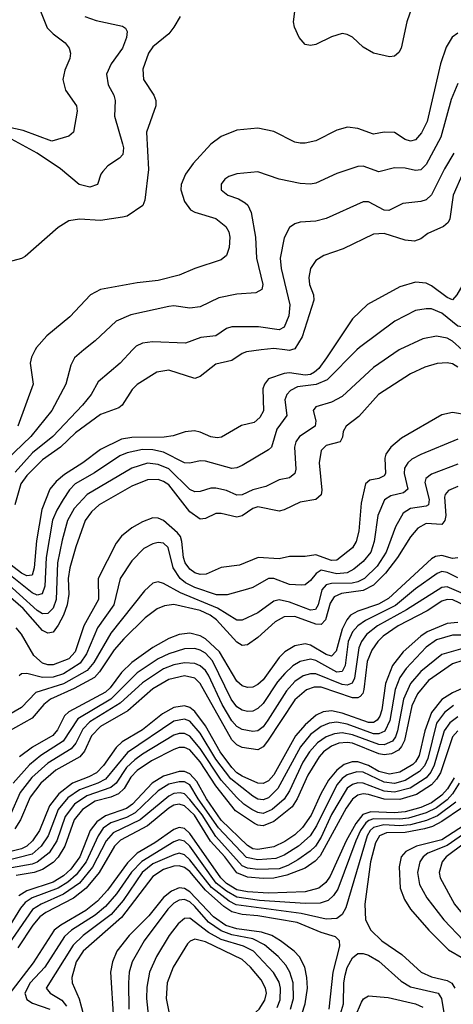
# Model space of a CAD drawing. Header units: inches. Extents: x 1308407 to 1441228, y 959628 to 1036311.
# Tile 395 of 656: x 1367943 to 1369593, y 1017508 to 1021258. Entities that reach past the tile are written whole.
import ezdxf

# ---------------------------------------------------------------- set-up
doc = ezdxf.new("R2010")
doc.units = ezdxf.units.IN
doc.header["$MEASUREMENT"] = 0
doc.layers.add('B3061', color=7, linetype='Continuous')
doc.layers.add('B3062', color=7, linetype='Continuous')

msp = doc.modelspace()

# ---------------------------------------------------------------- linework, layer by layer
at = {"layer": 'B3061', "color": 5}
for points, elevation in [([(1369226.4, 1020000), (1369113.6, 1019886.4), (1369071, 1019869), (1369000.6, 1019859.4), (1368973.7, 1019846.3), (1368959.2, 1019830), (1368952.3, 1019810), (1368959.3, 1019750), (1368922.1, 1019697.9), (1368900.9, 1019630), (1368890, 1019619.1), (1368790, 1019560.7), (1368770, 1019550.7), (1368750, 1019548.2), (1368650, 1019576.7), (1368630, 1019577.5), (1368590, 1019568.7), (1368570, 1019570.4), (1368490.6, 1019610.6), (1368450, 1019620), (1368410, 1019621.5), (1368351.5, 1019608.5), (1368323.5, 1019596.5), (1368227.9, 1019532.1), (1368154.2, 1019490), (1368132.5, 1019467.5), (1368108.8, 1019431.2), (1368084.5, 1019390), (1368068.4, 1019351.6), (1368043.2, 1019210), (1368039.2, 1019100.8), (1368028.7, 1019071.3), (1368010, 1019066.4), (1367990, 1019075.4), (1367850, 1019186.2)], 2840), ([(1368187.6, 1020000), (1368151.3, 1019970), (1368137.7, 1019942.3), (1368119.1, 1019870), (1368065.3, 1019770), (1367985.9, 1019670), (1367858, 1019550)], 2740), ([(1369387.9, 1020000), (1369290, 1019933.2), (1369170, 1019822.6), (1369130, 1019800.9), (1369070, 1019783.5), (1369060.1, 1019770), (1369069.6, 1019730), (1369067.5, 1019710), (1369008.1, 1019670), (1368993.4, 1019650), (1368988.8, 1019630), (1368993.9, 1019546.1), (1368990, 1019529.8), (1368970, 1019512.7), (1368930, 1019505.2), (1368879.8, 1019480.2), (1368830, 1019467), (1368790, 1019448.2), (1368770, 1019447.1), (1368730, 1019464.4), (1368690, 1019473.8), (1368670, 1019473.5), (1368630, 1019461), (1368610, 1019459.6), (1368590, 1019469), (1368510, 1019546.8), (1368470, 1019563.9), (1368430, 1019569), (1368369.6, 1019550.4), (1368199.3, 1019450), (1368150, 1019396.9), (1368125.5, 1019350), (1368104.6, 1019275.5), (1368087.4, 1019190), (1368082.3, 1019050), (1368070, 1019017.3), (1368050, 1018996.4), (1368030, 1018995.4), (1368010, 1019008.3), (1367874.4, 1019130)], 2860), ([(1369131.2, 1020000), (1369111.1, 1019970), (1369081.6, 1019930), (1369064.9, 1019915.1), (1369050, 1019906.9), (1369030, 1019904.1), (1368970, 1019912.7), (1368950, 1019910.4), (1368889.6, 1019890), (1368874.3, 1019870), (1368868.4, 1019851.6), (1368871.1, 1019768.9), (1368857.4, 1019742.6), (1368835.8, 1019724.2), (1368787.6, 1019712.4), (1368711.5, 1019668.5), (1368694.8, 1019665.2), (1368670, 1019668.8), (1368630, 1019687.2), (1368608.5, 1019691.5), (1368572.2, 1019687.8), (1368526.8, 1019673.2), (1368492.4, 1019667.6), (1368370, 1019666.6), (1368330, 1019660.9), (1368250, 1019621.5), (1368183, 1019570), (1368113.7, 1019526.3), (1368081.4, 1019498.6), (1368057.8, 1019470), (1368027.3, 1019392.7), (1368007.2, 1019272.8), (1367998.5, 1019170), (1367990, 1019142.5), (1367970, 1019140.4), (1367950, 1019150.5), (1367882, 1019202)], 2820), ([(1368861.7, 1020000), (1368806.8, 1019993.2), (1368790, 1019986.8), (1368750, 1019959.5), (1368690, 1019945.9), (1368630, 1019899), (1368610, 1019891.9), (1368510, 1019923.4), (1368464.6, 1019915.4), (1368390, 1019868.2), (1368371, 1019849), (1368333.1, 1019790), (1368320.8, 1019779.2), (1368250, 1019754.7), (1368155.9, 1019684.1), (1368098.6, 1019630), (1368030, 1019582.1), (1367970, 1019522.5), (1367947.8, 1019490), (1367924.8, 1019410)], 2780), ([(1368372.4, 1020000), (1368325.2, 1019950), (1368241.2, 1019878.8), (1368215.1, 1019830), (1368181.9, 1019790), (1368069.7, 1019670), (1367992.2, 1019607.8), (1367925.4, 1019534.6)], 2760), ([(1368001.7, 1020000), (1367987.4, 1019972.6), (1367982.6, 1019950), (1367994.4, 1019870), (1367935.3, 1019710)], 2720), ([(1368977.4, 1020000), (1368970, 1019997.6), (1368952.7, 1020000)], 2780), ([(1369610, 1019934.3), (1369590, 1019947.8), (1369570, 1019951.3), (1369531.4, 1019948.6), (1369485.5, 1019934.5), (1369430.4, 1019909.6), (1369309.1, 1019830.9), (1369233.2, 1019746.8), (1369185.5, 1019710), (1369174.4, 1019690), (1369171.9, 1019668.1), (1369162.3, 1019650), (1369110, 1019636), (1369090, 1019617.2), (1369083.1, 1019570), (1369093.5, 1019466.5), (1369090, 1019448.5), (1369070, 1019430.6), (1369010, 1019420.2), (1368950, 1019391), (1368930, 1019385.9), (1368850, 1019403.1), (1368830, 1019396.3), (1368790, 1019368.7), (1368770, 1019363.3), (1368710, 1019376.7), (1368690, 1019376.7), (1368650, 1019358.2), (1368630, 1019355.5), (1368590, 1019383.2), (1368510, 1019485.9), (1368490, 1019499.6), (1368470, 1019506.2), (1368430, 1019505.9), (1368370, 1019481.7), (1368245.4, 1019410), (1368216.2, 1019383.8), (1368192.4, 1019350), (1368156.1, 1019250), (1368133.3, 1019170), (1368127.9, 1019130), (1368130.3, 1019070), (1368123.8, 1019030), (1368110, 1018990), (1368090, 1018952.3), (1368070, 1018925.9), (1368057.4, 1018922.6), (1368050, 1018921.5), (1368030, 1018931.4), (1367956, 1019016), (1367870, 1019090.9)], 2880), ([(1369650, 1019751.2), (1369590, 1019762.5), (1369550, 1019752.7), (1369395.8, 1019664.2), (1369356.2, 1019630), (1369337.1, 1019602.9), (1369332.6, 1019587.4), (1369335.3, 1019530), (1369330, 1019520.2), (1369310, 1019510.8), (1369275.5, 1019504.5), (1369259.8, 1019490), (1369243.3, 1019416.7), (1369233.6, 1019310), (1369224.2, 1019270), (1369210, 1019246.7), (1369150, 1019199.9), (1369130, 1019198.6), (1369070, 1019219.5), (1369030, 1019213.6), (1368970, 1019214), (1368930, 1019204.5), (1368850.1, 1019209.9), (1368779.7, 1019180.3), (1368710, 1019171.5), (1368653.2, 1019146.8), (1368630, 1019145.5), (1368610, 1019151.2), (1368590, 1019165.4), (1368573.4, 1019190), (1368566.5, 1019210), (1368560.4, 1019270), (1368554.5, 1019290), (1368544.1, 1019304.1), (1368490, 1019350.7), (1368470, 1019359.9), (1368450, 1019360.4), (1368410, 1019346), (1368370, 1019323.1), (1368330, 1019290.5), (1368310, 1019264.2), (1368242.1, 1019130), (1368242.3, 1019050), (1368187.1, 1018950), (1368154.6, 1018850), (1368130, 1018823.8), (1368070, 1018801.3), (1368050, 1018801.1), (1368030, 1018807), (1367996.4, 1018836.4), (1367950, 1018917.9), (1367930, 1018942)], 2920), ([(1369610, 1019660.2), (1369470, 1019602.5), (1369436, 1019584), (1369420.1, 1019570), (1369408.1, 1019550), (1369406.1, 1019530), (1369420.1, 1019470), (1369404.3, 1019455.7), (1369355.6, 1019444.4), (1369331.1, 1019428.9), (1369306.3, 1019370), (1369291.9, 1019270), (1369279.4, 1019230), (1369250, 1019194.6), (1369215.2, 1019164.8), (1369190, 1019150.8), (1369150, 1019147.7), (1369090, 1019161), (1369071.3, 1019148.7), (1369050, 1019121.6), (1369030, 1019105), (1369016, 1019104), (1368970, 1019106.7), (1368910, 1019129.1), (1368890, 1019129.9), (1368830, 1019095.4), (1368810, 1019088.5), (1368732.1, 1019067.9), (1368692.4, 1019067.6), (1368610, 1019095.1), (1368573.8, 1019113.8), (1368553.9, 1019130), (1368526.9, 1019170), (1368507.5, 1019247.5), (1368490, 1019264), (1368470, 1019266.6), (1368450, 1019262.1), (1368415.9, 1019244.1), (1368370, 1019196.5), (1368325.6, 1019130), (1368300.9, 1019030), (1368238.5, 1018941.5), (1368197.4, 1018842.6), (1368173, 1018807), (1368110, 1018767.2), (1368070, 1018753.7), (1368030, 1018752.9), (1367970, 1018768.1), (1367950, 1018766.1), (1367940.6, 1018759.4)], 2940), ([(1369610, 1019565.6), (1369510, 1019526.8), (1369489.4, 1019510.6), (1369485.2, 1019494.8), (1369502.1, 1019430), (1369498.6, 1019410), (1369490, 1019404.7), (1369430, 1019396.7), (1369402, 1019378), (1369373.2, 1019326.8), (1369337.6, 1019230), (1369303.9, 1019176.1), (1369254.8, 1019130), (1369230, 1019117.1), (1369208.3, 1019111.8), (1369129.4, 1019110.6), (1369110, 1019106), (1369093.5, 1019086.5), (1369079.4, 1019030), (1369068.3, 1019011.7), (1369050, 1019009), (1368970, 1019039.9), (1368930, 1019048.4), (1368910, 1019042.8), (1368850, 1018999.4), (1368790, 1018971.1), (1368770, 1018970.4), (1368696.1, 1019016.1), (1368555, 1019075), (1368490, 1019110.4), (1368470, 1019116.5), (1368450, 1019112.3), (1368417.6, 1019082.4), (1368290, 1018921.9), (1368225.5, 1018810), (1368200.3, 1018779.7), (1368110, 1018728), (1368004.3, 1018695.7), (1367950, 1018638.6), (1367842.9, 1018577.1)], 2960), ([(1369610, 1019480.6), (1369575.3, 1019464.7), (1369562.3, 1019450), (1369560.2, 1019439.8), (1369564.7, 1019370), (1369561.1, 1019350), (1369550, 1019335.4), (1369490, 1019338.7), (1369458.9, 1019321.1), (1369430, 1019288.9), (1369380.9, 1019210), (1369335.9, 1019150), (1369290, 1019104.3), (1369250, 1019083.9), (1369168, 1019072), (1369140.4, 1019059.6), (1369124.6, 1019035.4), (1369107.5, 1018972.5), (1369090, 1018953.9), (1369070, 1018956), (1368990, 1018985.4), (1368950, 1018983.8), (1368915.9, 1018964.1), (1368850, 1018904.8), (1368810, 1018876.6), (1368790, 1018874.6), (1368770, 1018887.2), (1368692.2, 1018972.2), (1368668.1, 1018990), (1368630, 1019008.4), (1368529.8, 1019030.2), (1368493.9, 1019026.1), (1368466.1, 1019013.9), (1368420.5, 1018979.5), (1368339.5, 1018900.5), (1368302.6, 1018857.4), (1368246.2, 1018773.8), (1368227.1, 1018752.9), (1368149.7, 1018710.3), (1368059.7, 1018670), (1368035.4, 1018650), (1367990, 1018597.6), (1367895.1, 1018544.9)], 2980), ([(1369610, 1019208.4), (1369590, 1019205.6), (1369550, 1019217.7), (1369526.1, 1019213.9), (1369510, 1019204.5), (1369346.2, 1019053.8), (1369308.3, 1019031.7), (1369230, 1019005.1), (1369202.6, 1018990), (1369187.6, 1018972.4), (1369170, 1018937), (1369147.2, 1018852.8), (1369130, 1018834.4), (1369110, 1018840.1), (1369050, 1018876.4), (1369030, 1018881.2), (1368990, 1018873.7), (1368951.7, 1018850), (1368930, 1018828.2), (1368870, 1018744.3), (1368850, 1018725.4), (1368830, 1018716), (1368810, 1018714.3), (1368790, 1018720.8), (1368770, 1018738.8), (1368703.2, 1018850), (1368650, 1018899.4), (1368630, 1018910.8), (1368590, 1018921.1), (1368550, 1018916.8), (1368510, 1018901.2), (1368450, 1018867.2), (1368370, 1018809.7), (1368330, 1018771.9), (1368287.2, 1018712.8), (1368270, 1018697.3), (1368130, 1018622.1), (1368113.5, 1018606.5), (1368086.9, 1018553.1), (1368068.7, 1018531.3), (1367992.1, 1018487.9), (1367941.9, 1018450)], 3020), ([(1369610, 1019131.7), (1369570, 1019152.9), (1369550, 1019156.5), (1369531.6, 1019148.4), (1369448.9, 1019090), (1369372.8, 1019027.2), (1369259, 1018970), (1369230.4, 1018950), (1369210, 1018926.6), (1369193.3, 1018890), (1369182, 1018798), (1369170, 1018775), (1369150, 1018773.5), (1369070, 1018817.4), (1369050, 1018822.2), (1369010, 1018814.1), (1368982.7, 1018797.3), (1368951.7, 1018768.3), (1368924.4, 1018735.6), (1368870, 1018653.9), (1368850, 1018634.1), (1368830, 1018624.8), (1368810, 1018623.5), (1368790, 1018628.4), (1368770, 1018641.4), (1368748.4, 1018670), (1368676.4, 1018816.4), (1368650, 1018845.2), (1368630, 1018856.8), (1368610, 1018862.7), (1368570, 1018861.3), (1368510, 1018842.2), (1368470, 1018823.2), (1368389.6, 1018770.4), (1368290, 1018670.6), (1368164.8, 1018595.2), (1368108.5, 1018510), (1368024, 1018456), (1367980, 1018420), (1367917.7, 1018350)], 3040), ([(1369650, 1019063.8), (1369570, 1019098.3), (1369550, 1019095.8), (1369415.5, 1019010), (1369304.9, 1018950), (1369263, 1018917), (1369243.5, 1018890), (1369233.8, 1018866.2), (1369217.2, 1018750), (1369208.7, 1018731.3), (1369190, 1018723.8), (1369170, 1018726.2), (1369070, 1018766.9), (1369050, 1018767.2), (1369021.5, 1018758.5), (1368990, 1018736.8), (1368958, 1018702), (1368887.7, 1018590), (1368870, 1018565.2), (1368850, 1018549.2), (1368830, 1018546.7), (1368790, 1018554.5), (1368770, 1018566.1), (1368750, 1018588.2), (1368713.2, 1018650), (1368661.4, 1018761.4), (1368650, 1018779.1), (1368630, 1018797.5), (1368610, 1018806.4), (1368570, 1018808.2), (1368530, 1018800.3), (1368490, 1018785.2), (1368410, 1018732.1), (1368325.4, 1018654.6), (1368210, 1018583.8), (1368183.8, 1018556.2), (1368156.9, 1018503.1), (1368138.9, 1018481.1), (1368050, 1018425.8), (1367988.8, 1018371.2), (1367944.8, 1018315.2), (1367908.5, 1018231.5)], 3060), ([(1369690, 1019002.1), (1369591.9, 1019048.1), (1369570, 1019049.5), (1369550, 1019043.5), (1369494, 1019006), (1369383.9, 1018950), (1369326.5, 1018910), (1369305.7, 1018890), (1369283.7, 1018856.3), (1369266, 1018814), (1369253.1, 1018706.9), (1369248.9, 1018691.1), (1369239.3, 1018680.7), (1369230, 1018674.8), (1369210, 1018675.5), (1369090, 1018715.8), (1369064.4, 1018715.6), (1369034.3, 1018705.7), (1368990, 1018668), (1368885.6, 1018510), (1368870, 1018489.2), (1368850, 1018477.3), (1368790, 1018486.6), (1368770, 1018496.3), (1368750, 1018515.8), (1368630.5, 1018730), (1368610, 1018749.9), (1368570, 1018758.6), (1368510, 1018745.5), (1368450, 1018709.9), (1368354, 1018626), (1368250, 1018565.5), (1368216.8, 1018530), (1368190, 1018472.2), (1368172, 1018450), (1368080.8, 1018399.2), (1368023.6, 1018350), (1367982.5, 1018297.5), (1367946, 1018210), (1367924.3, 1018175.7)], 3080), ([(1369610, 1018962.1), (1369570, 1018957.8), (1369494, 1018926), (1369469.4, 1018910), (1369402.8, 1018850), (1369361.4, 1018798.6), (1369335.3, 1018730), (1369321.2, 1018630), (1369314.2, 1018605.8), (1369303.4, 1018590), (1369290, 1018581.7), (1369270, 1018581), (1369170, 1018617.2), (1369130, 1018625.5), (1369098.4, 1018621.6), (1369071.1, 1018608.9), (1369030, 1018572.6), (1368993.3, 1018530), (1368910, 1018381.6), (1368890, 1018359.2), (1368870, 1018348.6), (1368850, 1018349.6), (1368790, 1018377.3), (1368770, 1018389.3), (1368750, 1018409.5), (1368706.1, 1018470), (1368650, 1018568.5), (1368610, 1018623.4), (1368590, 1018638.8), (1368570, 1018645.3), (1368530, 1018638.1), (1368486, 1018614), (1368410, 1018553.2), (1368332.4, 1018507.6), (1368310, 1018485.9), (1368262, 1018418), (1368235.1, 1018390), (1368206, 1018374), (1368143.5, 1018350), (1368091.6, 1018310), (1368056.3, 1018263.7), (1368018.3, 1018170), (1367992.1, 1018130), (1367970.1, 1018110), (1367950, 1018100.1), (1367861.1, 1018078.9)], 3120), ([(1369626.3, 1018913.7), (1369590, 1018914.2), (1369530, 1018895.5), (1369490, 1018867.7), (1369413.4, 1018786.6), (1369390, 1018752.7), (1369372.6, 1018707.4), (1369351.6, 1018588.4), (1369332.3, 1018547.7), (1369310, 1018537.6), (1369290, 1018538.6), (1369190, 1018574.7), (1369150, 1018582.3), (1369121.3, 1018578.7), (1369090, 1018566.1), (1369050, 1018535.4), (1369011.3, 1018488.7), (1368925.8, 1018330), (1368890, 1018293.9), (1368870, 1018286.4), (1368850, 1018289.4), (1368830, 1018300.6), (1368746.3, 1018366.3), (1368690, 1018441.9), (1368630, 1018540.2), (1368590, 1018585.9), (1368570, 1018594.2), (1368530, 1018586.4), (1368352.7, 1018467.3), (1368270, 1018365.7), (1368241, 1018350), (1368170, 1018325.1), (1368126, 1018294), (1368090, 1018249.9), (1368051.5, 1018150), (1368025.2, 1018110), (1367990, 1018079.7), (1367886.9, 1018053.1)], 3140), ([(1369630, 1018862.9), (1369550, 1018840.6), (1369470, 1018775.7), (1369430, 1018729.9), (1369403.4, 1018670), (1369381.6, 1018550), (1369373.4, 1018526.6), (1369361.4, 1018510), (1369330, 1018496.4), (1369310, 1018497.2), (1369210, 1018534.5), (1369170, 1018541.6), (1369141.7, 1018538.3), (1369110, 1018526.4), (1369076.6, 1018503.4), (1369046, 1018470), (1369021.2, 1018430), (1368970, 1018320.6), (1368950.2, 1018289.8), (1368904.2, 1018250), (1368870, 1018234.8), (1368850, 1018238), (1368826.2, 1018250), (1368796.5, 1018270), (1368770, 1018295.6), (1368710, 1018362.2), (1368630, 1018482.6), (1368590, 1018529.4), (1368570, 1018539.1), (1368550, 1018539.4), (1368530, 1018532.5), (1368410, 1018461.3), (1368380.7, 1018439.3), (1368349.7, 1018410.3), (1368310.2, 1018349.9), (1368290, 1018333.7), (1368198.1, 1018301.9), (1368151.9, 1018270), (1368116.6, 1018223.4), (1368083.8, 1018130), (1368054.6, 1018085.4), (1368010, 1018049.4), (1367990, 1018041.6), (1367912.2, 1018027.8)], 3160), ([(1369630, 1018817.6), (1369590, 1018804.5), (1369499.4, 1018740.6), (1369456.9, 1018690), (1369435.2, 1018644.8), (1369407, 1018513), (1369396.7, 1018490), (1369384.4, 1018475.6), (1369358.2, 1018461.8), (1369330, 1018458.1), (1369310, 1018462), (1369210, 1018502), (1369190, 1018505.4), (1369157.9, 1018502.1), (1369129.3, 1018490.7), (1369099.5, 1018470), (1369082.5, 1018450), (1369039.3, 1018380.7), (1368998.7, 1018290), (1368979.9, 1018260.1), (1368910, 1018204.5), (1368870, 1018187.4), (1368850, 1018189.7), (1368836.8, 1018196.8), (1368764.4, 1018244.4), (1368690, 1018340.2), (1368630, 1018432.1), (1368590, 1018477.3), (1368570, 1018486.5), (1368550, 1018485.9), (1368530, 1018479), (1368444.5, 1018435.5), (1368390, 1018398.7), (1368366.5, 1018373.5), (1368340, 1018330), (1368319, 1018310), (1368290, 1018297.2), (1368230, 1018281.6), (1368181.4, 1018250), (1368149.8, 1018210), (1368115.4, 1018110), (1368090, 1018068.3), (1368070, 1018047.8), (1368030, 1018021.4), (1367998, 1018010), (1367930, 1017998.4)], 3180), ([(1369650, 1018720.7), (1369590, 1018694.5), (1369550, 1018668.8), (1369510, 1018619.3), (1369484.7, 1018550), (1369464, 1018456), (1369450, 1018430.9), (1369439.1, 1018420.9), (1369390, 1018391.8), (1369350, 1018384.8), (1369310, 1018394.7), (1369270, 1018417.4), (1369230, 1018431.3), (1369208.2, 1018431.8), (1369178.5, 1018421.5), (1369150, 1018399.1), (1369118.3, 1018361.7), (1369089, 1018310), (1369052.1, 1018227.9), (1369018.9, 1018181.1), (1368990, 1018153.8), (1368952.1, 1018127.9), (1368910, 1018107.3), (1368850, 1018098.2), (1368830, 1018100.7), (1368810, 1018112.3), (1368710, 1018209.7), (1368654.2, 1018290), (1368616.7, 1018356.7), (1368590, 1018385.8), (1368570, 1018394.9), (1368550, 1018395.2), (1368490, 1018377.2), (1368447.6, 1018350), (1368372.3, 1018270), (1368350, 1018253.4), (1368270, 1018225.6), (1368236.7, 1018203.3), (1368210.8, 1018170), (1368172.1, 1018070), (1368137.4, 1018022.6), (1368110, 1017997.7), (1368070, 1017973.1), (1367970, 1017940.5), (1367939.1, 1017920.9)], 3220), ([(1369594.1, 1018645.9), (1369560.5, 1018619.5), (1369530, 1018578.2), (1369495.9, 1018444.1), (1369483.3, 1018416.7), (1369464.8, 1018395.2), (1369410, 1018360.7), (1369370, 1018349.3), (1369330, 1018353.9), (1369250, 1018391.5), (1369226.1, 1018393.9), (1369190, 1018381.9), (1369170, 1018368.4), (1369150, 1018344.5), (1369072.6, 1018187.4), (1369048.9, 1018150), (1369003.8, 1018110), (1368950, 1018075.4), (1368917.3, 1018062.7), (1368850, 1018057.9), (1368806.5, 1018066.5), (1368699.6, 1018179.6), (1368621.9, 1018290), (1368590, 1018343.3), (1368570, 1018354.7), (1368550, 1018355.6), (1368510, 1018346), (1368470, 1018321.5), (1368382.6, 1018237.4), (1368350, 1018219.7), (1368290, 1018199.1), (1368261.2, 1018178.8), (1368241.2, 1018150), (1368195.7, 1018050), (1368158.5, 1018001.5), (1368126.8, 1017973.2), (1368090, 1017950.5), (1367990, 1017913.2), (1367964.1, 1017895.9), (1367946.1, 1017873.9), (1367885.2, 1017774.8)], 3240), ([(1369610, 1018602.6), (1369580, 1018580), (1369558, 1018550), (1369521, 1018419), (1369508.2, 1018391.8), (1369489.5, 1018370), (1369429.4, 1018330.6), (1369370, 1018315.5), (1369330, 1018320.2), (1369250, 1018350.2), (1369230, 1018351.1), (1369210, 1018344.9), (1369190, 1018331.2), (1369181.5, 1018318.5), (1369130, 1018231.4), (1369090, 1018144.3), (1369069.2, 1018110.8), (1369049.1, 1018090.9), (1369002, 1018058), (1368963.4, 1018036.6), (1368930, 1018024.5), (1368850, 1018021.1), (1368810, 1018026.1), (1368790, 1018035.1), (1368690, 1018147.3), (1368637, 1018230), (1368590, 1018288.6), (1368570, 1018309.5), (1368553.8, 1018313.8), (1368530, 1018310.6), (1368510, 1018301.2), (1368401.9, 1018210), (1368298.5, 1018161.5), (1368271.8, 1018130), (1368220.1, 1018030), (1368170.1, 1017969.9), (1368110, 1017926.9), (1368024.2, 1017890), (1367991.3, 1017868.7), (1367901.3, 1017738.7)], 3260), ([(1369610, 1018549.1), (1369590, 1018527.1), (1369544.7, 1018390), (1369530, 1018365.5), (1369510, 1018344.3), (1369452.9, 1018307.1), (1369390, 1018287.7), (1369330, 1018288.7), (1369270, 1018307.6), (1369250, 1018309.1), (1369230, 1018304.5), (1369210, 1018289.7), (1369185.1, 1018254.9), (1369086.9, 1018073.1), (1369067.2, 1018052.8), (1369030, 1018025.9), (1368960, 1018000), (1368910, 1017989), (1368870, 1017987.2), (1368810, 1017992.4), (1368770, 1018009.2), (1368723.4, 1018070), (1368669.6, 1018129.6), (1368608.8, 1018228.8), (1368570, 1018263.6), (1368550, 1018270.6), (1368530, 1018266.3), (1368510, 1018254.4), (1368430, 1018187.3), (1368326.6, 1018133.4), (1368303.8, 1018110), (1368245.8, 1018010), (1368195.7, 1017950), (1368147.4, 1017912.6), (1368042.1, 1017857.9), (1368019, 1017841), (1367992.7, 1017810), (1367936.5, 1017723.5)], 3280), ([(1369596.7, 1018370), (1369571.4, 1018328.6), (1369550, 1018304.6), (1369510, 1018275.2), (1369470, 1018258.1), (1369410, 1018240.8), (1369370, 1018236.9), (1369279.5, 1018240.5), (1369249.2, 1018230.8), (1369222.9, 1018197.1), (1369185.9, 1018130), (1369124.6, 1017995.4), (1369108.6, 1017971.4), (1369081, 1017950), (1369030, 1017935.9), (1368890, 1017931.1), (1368810, 1017936.1), (1368770, 1017943.8), (1368730, 1017968), (1368708.1, 1017990), (1368590, 1018158.9), (1368570, 1018177.9), (1368550, 1018180.9), (1368530, 1018174), (1368457.2, 1018122.8), (1368390, 1018083.3), (1368353, 1018047), (1368277.7, 1017942.3), (1368239.5, 1017900.5), (1368194.9, 1017865.1), (1368099.1, 1017810), (1368073.6, 1017790), (1367994.3, 1017665.7), (1367889.3, 1017529.3)], 3320), ([(1369616.2, 1018350), (1369590.5, 1018309.5), (1369570, 1018286.4), (1369530, 1018255.8), (1369490, 1018237), (1369422.9, 1018217.1), (1369390, 1018213.3), (1369290, 1018214.6), (1369271.5, 1018208.5), (1369260.6, 1018199.4), (1369240, 1018170), (1369222.6, 1018130), (1369153.5, 1017946.5), (1369138, 1017922), (1369116.8, 1017903.2), (1369086.5, 1017893.5), (1369030, 1017891.9), (1368856.1, 1017903.9), (1368770, 1017916), (1368730, 1017938.5), (1368690.7, 1017970), (1368590, 1018110.9), (1368570, 1018129), (1368550, 1018133.8), (1368530, 1018127.2), (1368407.9, 1018052.1), (1368368.4, 1018011.6), (1368311.6, 1017928.4), (1368270, 1017880.3), (1368230, 1017847.3), (1368140.3, 1017790), (1368113.5, 1017766.5), (1368038.1, 1017650), (1367982.3, 1017590), (1367962.3, 1017550), (1367970, 1017526.4), (1367992, 1017512), (1368057.2, 1017490)], 3340), ([(1370000, 1018281.5), (1369970, 1018275.8), (1369890, 1018275.7), (1369843.6, 1018283.6), (1369770, 1018314.1), (1369748.6, 1018311.4), (1369717.4, 1018290), (1369674.9, 1018225.1), (1369635.5, 1018190), (1369550, 1018135), (1369453.5, 1018110), (1369412.2, 1018090), (1369394.4, 1018070), (1369387.9, 1018032.1), (1369391.5, 1017950), (1369407, 1017907), (1369430.6, 1017870), (1369500.8, 1017790), (1369575.7, 1017715.7), (1369688.9, 1017650), (1369701.7, 1017630), (1369720.3, 1017560.3), (1369739.9, 1017530), (1369885.2, 1017410)], 3420), ([(1369602.7, 1018277.3), (1369533.6, 1018226.4), (1369491.8, 1018208.2), (1369430, 1018191.3), (1369390, 1018188.2), (1369328.5, 1018191.5), (1369290, 1018181.7), (1369277, 1018170), (1369265.9, 1018150), (1369184.7, 1017875.3), (1369170.5, 1017849.5), (1369150, 1017835), (1369110, 1017832.8), (1369013.7, 1017853.7), (1368767.2, 1017887.2), (1368740.5, 1017900.5), (1368673.2, 1017953.2), (1368590, 1018058), (1368570, 1018077.3), (1368550, 1018083), (1368530, 1018077.7), (1368450, 1018043.6), (1368409.4, 1018010), (1368336.5, 1017903.6), (1368291.3, 1017850), (1368184.2, 1017770), (1368146.7, 1017733.3), (1368043.5, 1017570), (1368059.3, 1017550), (1368103.6, 1017523.6), (1368121.1, 1017501.1)], 3360), ([(1370000, 1018255.4), (1369990, 1018253.2), (1369930, 1018251.2), (1369857.4, 1018257.4), (1369790, 1018275.8), (1369770, 1018277.6), (1369750, 1018271.8), (1369730, 1018252.4), (1369700, 1018210), (1369674.2, 1018185.8), (1369570, 1018113.1), (1369496.2, 1018083.8), (1369478.7, 1018070), (1369466.3, 1018050), (1369456.7, 1018010), (1369464.1, 1017964.1), (1369492.9, 1017912.9), (1369557.2, 1017830), (1369631.6, 1017751.6), (1369735, 1017675), (1369749.8, 1017650), (1369771.4, 1017591.4), (1369790, 1017565.8), (1369966.4, 1017430)], 3440), ([(1369624.7, 1018255.3), (1369550, 1018203.9), (1369514.4, 1018185.6), (1369483.4, 1018176.6), (1369410, 1018162.4), (1369339.5, 1018160.5), (1369312.1, 1018150), (1369297.1, 1018122.9), (1369277.7, 1018050), (1369256.1, 1017890), (1369259, 1017830), (1369279.2, 1017790), (1369321.3, 1017750), (1369397.3, 1017697.3), (1369470.6, 1017630.6), (1369510, 1017613.1), (1369570, 1017598.6), (1369588, 1017588), (1369599, 1017570)], 3380), ([(1370000, 1018230.2), (1369970, 1018225.4), (1369910, 1018226.2), (1369790, 1018242.1), (1369770, 1018237.9), (1369705.9, 1018174.1), (1369566.7, 1018070), (1369550.5, 1018050), (1369540.1, 1018010), (1369544, 1017990), (1369597.6, 1017890), (1369679.2, 1017790), (1369773.2, 1017710), (1369830.9, 1017610.9), (1369862.6, 1017582.6), (1369950, 1017525.5), (1370000, 1017487.5)], 3460), ([(1369121.2, 1017490), (1369135.8, 1017630), (1369161, 1017730), (1369160.7, 1017750), (1369144.7, 1017764.7), (1369090, 1017781.7), (1368999, 1017819), (1368850, 1017845.3), (1368789.7, 1017849.7), (1368750, 1017860.5), (1368720, 1017880), (1368650, 1017942.1), (1368590, 1018013.6), (1368570, 1018028.7), (1368550, 1018035.7), (1368530, 1018034), (1368490, 1018021.1), (1368450, 1017994.3), (1368330, 1017839.1), (1368184.8, 1017710), (1368158.2, 1017670), (1368141.3, 1017610), (1368142.6, 1017590), (1368169.4, 1017529.4), (1368196, 1017430)], 3380), ([(1369017.1, 1017470), (1369030, 1017510), (1369038.7, 1017570), (1369036.1, 1017610), (1369027.9, 1017650), (1369008.5, 1017688.5), (1368988.1, 1017710), (1368935.8, 1017750), (1368903.2, 1017770), (1368863.1, 1017783.1), (1368770, 1017796), (1368728.2, 1017808.2), (1368680.6, 1017840.7), (1368590, 1017936.5), (1368570, 1017948.8), (1368550, 1017951.6), (1368520.5, 1017939.5), (1368490, 1017914.7), (1368434.5, 1017845.5), (1368360.1, 1017770), (1368313, 1017710), (1368295.7, 1017670), (1368288.3, 1017630), (1368299.5, 1017450)], 3420), ([(1368974.2, 1017490), (1368985.1, 1017530), (1368984.5, 1017590), (1368971.8, 1017630), (1368956.5, 1017656.5), (1368926.9, 1017690), (1368874.6, 1017734.6), (1368830, 1017757.1), (1368750, 1017772), (1368710, 1017787.3), (1368661.2, 1017821.2), (1368610, 1017880.8), (1368590, 1017897.7), (1368570, 1017907.1), (1368550, 1017904.8), (1368530, 1017893), (1368507, 1017870), (1368416.3, 1017750), (1368370.9, 1017670), (1368359.9, 1017630), (1368356.7, 1017590), (1368358.1, 1017490)], 3440), ([(1368923.6, 1017496.4), (1368934.9, 1017525.1), (1368936.1, 1017570), (1368930, 1017591.8), (1368909, 1017629), (1368833.3, 1017710), (1368794.7, 1017730), (1368710, 1017754.8), (1368661.9, 1017781.9), (1368590, 1017835.5), (1368570, 1017834.3), (1368545.6, 1017814.4), (1368511.8, 1017770), (1368463.4, 1017690), (1368436.9, 1017630), (1368426.5, 1017573.5), (1368425.1, 1017530), (1368438.2, 1017410)], 3460), ([(1369133.7, 1017370), (1369175.2, 1017510), (1369176.4, 1017590), (1369181.5, 1017618.5), (1369190, 1017648.3), (1369210, 1017685.5), (1369230, 1017701.5), (1369250, 1017702), (1369270, 1017694.8), (1369310, 1017672.2), (1369395.5, 1017595.5), (1369430, 1017575), (1369535.4, 1017550), (1369547.9, 1017530), (1369560.2, 1017460.2)], 3360), ([(1369195.6, 1017404.3), (1369243.5, 1017516.5), (1369251.2, 1017528.8), (1369270, 1017539.8), (1369345.8, 1017534.2), (1369450, 1017509.7), (1369477.5, 1017497.5)], 3340)]:
    msp.add_lwpolyline(points, dxfattribs=dict(at, elevation=elevation))
at = {"layer": 'B3061', "color": 5, "elevation": 3480}
msp.add_lwpolyline([(1368610, 1017756), (1368591.8, 1017748.2), (1368582.2, 1017737.8), (1368526.8, 1017650), (1368503.9, 1017590), (1368501.1, 1017530), (1368525, 1017410), (1368545.1, 1017370), (1368570, 1017347.1), (1368610, 1017324.6), (1368650, 1017316.8), (1368670, 1017322.4), (1368690, 1017335.8), (1368757, 1017403), (1368854.5, 1017490), (1368876.6, 1017523.4), (1368882.3, 1017550), (1368879.1, 1017570), (1368861.7, 1017601.7), (1368820.9, 1017650), (1368790, 1017678.3), (1368650, 1017746.2)], close=True, dxfattribs=at)
at = {"layer": 'B3062', "color": 5}
for points, elevation in [([(1369455.4, 1021364.6), (1369416.1, 1021250), (1369394.5, 1021150), (1369386.4, 1021133.6), (1369370, 1021119), (1369350, 1021117), (1369289.9, 1021129.9), (1369250, 1021153.8), (1369210, 1021191.8), (1369190, 1021201.7), (1369170, 1021205), (1369130, 1021192.3), (1369070, 1021163.1), (1369050, 1021159.8), (1369030, 1021163.9), (1369006.8, 1021190), (1368989.3, 1021229.3), (1368985.7, 1021250), (1369005.8, 1021410)], 2680), ([(1368015, 1021310), (1368047.4, 1021227.4), (1368070, 1021203.5), (1368115.6, 1021170), (1368131.5, 1021150), (1368136.1, 1021130), (1368133.4, 1021110), (1368114.3, 1021065.7), (1368107, 1021030), (1368117.8, 1020990), (1368158.8, 1020930), (1368162, 1020910), (1368147.2, 1020830), (1368130, 1020814), (1368064.8, 1020795.2), (1367956.4, 1020836.4), (1367850, 1020859)], 2640), ([(1368553.6, 1021270), (1368530.1, 1021229.9), (1368510, 1021204.7), (1368450, 1021155.2), (1368432.8, 1021130), (1368411.5, 1021070), (1368414.4, 1021030), (1368454, 1020970), (1368461.1, 1020950), (1368461.7, 1020930), (1368425.1, 1020830), (1368433, 1020687), (1368419.8, 1020570), (1368412.2, 1020550), (1368352, 1020510), (1368334.7, 1020505.3), (1368250, 1020492.8), (1368170, 1020498.3), (1368130, 1020491.6), (1368090, 1020466), (1367963.5, 1020356.5), (1367950, 1020348.4), (1367878.7, 1020330)], 2680), ([(1368190.3, 1021270), (1368234.3, 1021254.3), (1368333.8, 1021233.8), (1368345.6, 1021225.6), (1368352.5, 1021212.5), (1368350.1, 1021190), (1368334.1, 1021150), (1368291.4, 1021090), (1368273.2, 1021050), (1368280.2, 1021010), (1368301.6, 1020970), (1368306.7, 1020950), (1368304.2, 1020890), (1368334.5, 1020785.5), (1368337.8, 1020770), (1368335, 1020745), (1368322.6, 1020730), (1368278.8, 1020701.2), (1368259.7, 1020680.3), (1368252, 1020670), (1368238.6, 1020630), (1368210, 1020620.4), (1368169.9, 1020629.9), (1368097.9, 1020690), (1368010, 1020749.9), (1367898, 1020810)], 2660), ([(1369610, 1021206.2), (1369588.7, 1021191.3), (1369566.1, 1021153.9), (1369544.6, 1021090), (1369493.8, 1020870), (1369472.6, 1020827.4), (1369450, 1020799.9), (1369430, 1020795.9), (1369410, 1020801.1), (1369370, 1020828.4), (1369330, 1020829.2), (1369290, 1020822), (1369230, 1020843.4), (1369191, 1020849), (1369150, 1020836.8), (1369070, 1020796.8), (1369030, 1020787.1), (1369010, 1020788.1), (1368990, 1020791.5), (1368910, 1020831.6), (1368850, 1020844.6), (1368770, 1020837.1), (1368710, 1020812.8), (1368670, 1020784), (1368603.5, 1020710), (1368574.5, 1020670), (1368558, 1020630), (1368556.9, 1020610), (1368570, 1020565.2), (1368593.2, 1020533.2), (1368610, 1020524.3), (1368690, 1020500.7), (1368728.2, 1020470), (1368738.8, 1020450), (1368742.7, 1020430), (1368740.2, 1020390), (1368730, 1020359.5), (1368710, 1020343.5), (1368610, 1020310.6), (1368550, 1020285), (1368470, 1020264.3), (1368390, 1020255.7), (1368250, 1020230.5), (1368212.6, 1020210), (1368133.4, 1020126.6), (1368045.9, 1020054.1), (1368006.8, 1020010), (1368001.7, 1020000)], 2720), ([(1369610, 1021015.3), (1369585.6, 1020954.4), (1369546, 1020810), (1369490, 1020706.9), (1369470, 1020686.4), (1369450, 1020683.2), (1369410, 1020692.3), (1369370, 1020693.9), (1369310, 1020678.4), (1369250, 1020700.2), (1369230, 1020699.1), (1369150, 1020671.9), (1369070, 1020635.2), (1369050, 1020631.8), (1369010, 1020634.7), (1368930, 1020650.7), (1368850, 1020678), (1368769.2, 1020670.8), (1368738.9, 1020661.1), (1368723.7, 1020650), (1368710, 1020631.8), (1368710.3, 1020610), (1368735.5, 1020590), (1368776.2, 1020576.2), (1368800.9, 1020560.9), (1368811, 1020551), (1368824.1, 1020524.1), (1368840.3, 1020430), (1368844.5, 1020350), (1368868.9, 1020250), (1368864.6, 1020230), (1368842.4, 1020217.6), (1368770, 1020212.9), (1368700.9, 1020199.1), (1368630, 1020164.7), (1368590, 1020159), (1368530, 1020167.6), (1368510, 1020165.2), (1368365.8, 1020134.2), (1368310.1, 1020109.9), (1368230, 1020035), (1368187.6, 1020000)], 2740), ([(1369595.2, 1020750), (1369559.5, 1020690), (1369510, 1020590.6), (1369490, 1020572.5), (1369470, 1020565.7), (1369401.6, 1020558.4), (1369348.6, 1020531.4), (1369330, 1020532.9), (1369270, 1020563.8), (1369250, 1020563.9), (1369110, 1020500.6), (1369070, 1020491.2), (1369010, 1020487.3), (1368990, 1020480.8), (1368970, 1020467.1), (1368950, 1020427.6), (1368933.8, 1020350), (1368938, 1020310), (1368971.8, 1020171.8), (1368967.8, 1020130), (1368950, 1020087.2), (1368930, 1020077.1), (1368851.7, 1020088.3), (1368750, 1020087.6), (1368730, 1020082), (1368690, 1020054.5), (1368632, 1020048), (1368573.6, 1020026.4), (1368448.7, 1020031.3), (1368410, 1020025.4), (1368385.8, 1020014.2), (1368372.4, 1020000)], 2760), ([(1369630, 1020673.6), (1369593.1, 1020590), (1369580.5, 1020499.5), (1369574.2, 1020485.8), (1369556.1, 1020470), (1369496.1, 1020443.9), (1369470, 1020423.8), (1369445.7, 1020414.3), (1369410, 1020418.1), (1369330, 1020444), (1369290, 1020441.4), (1369174.2, 1020385.8), (1369100, 1020360), (1369070, 1020340.3), (1369050.2, 1020310), (1369043.9, 1020276.1), (1369045.9, 1020250), (1369061.3, 1020210), (1369062.1, 1020190), (1369017.6, 1020050), (1368990, 1020004.2), (1368977.4, 1020000)], 2780), ([(1370000, 1020578.7), (1369990, 1020571.9), (1369970, 1020566), (1369890, 1020579.9), (1369863.2, 1020576.8), (1369810, 1020549.2), (1369787.2, 1020530), (1369774.4, 1020510), (1369770.5, 1020489.5), (1369774.4, 1020390), (1369763.5, 1020350), (1369702, 1020290), (1369630, 1020249.8), (1369606.8, 1020210), (1369590, 1020190.6), (1369570, 1020199.9), (1369510, 1020244.5), (1369490, 1020254.2), (1369450, 1020258.6), (1369390, 1020239.9), (1369266.8, 1020173.2), (1369210, 1020118.2), (1369131.2, 1020000)], 2820), ([(1370000, 1020483.3), (1369990, 1020479.4), (1369910, 1020472.2), (1369870.1, 1020449.9), (1369850, 1020425.3), (1369840.3, 1020390), (1369832.9, 1020290), (1369819.2, 1020260.8), (1369750, 1020190.6), (1369670, 1020142), (1369632.7, 1020087.3), (1369610, 1020090.4), (1369550, 1020140.1), (1369510, 1020156.4), (1369490, 1020157.3), (1369450, 1020149.9), (1369371.4, 1020110), (1369236.3, 1020010), (1369226.4, 1020000)], 2840), ([(1369627.7, 1020000), (1369590, 1020033.5), (1369570, 1020045.1), (1369530, 1020052.5), (1369477.2, 1020042.8), (1369390, 1020001.4), (1369387.9, 1020000)], 2860), ([(1368952.7, 1020000), (1368910, 1020006), (1368861.7, 1020000)], 2780)]:
    msp.add_lwpolyline(points, dxfattribs=dict(at, elevation=elevation))

doc.saveas('drawing.dxf')
